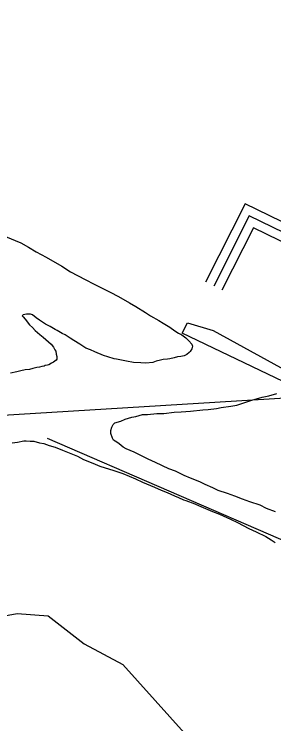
# Model space of a CAD drawing. Extents: x 3355724 to 3393621, y 594744 to 620174.
# Drawn here: x 3369750 to 3370181, y 602666 to 603846 of the extents above; entities that cross this region are included whole.
import ezdxf

# ---------------------------------------------------------------- set-up
doc = ezdxf.new("R2010")
doc.units = 0
for name, color, linetype in [('V-ROAD-CNTR', 7, 'Continuous'), ('V-SITE-VEGE', 7, 'Continuous'), ('V-TOPO-SHOR', 7, 'Continuous'), ('V-UTIL-LINE', 7, 'Continuous')]:
    doc.layers.add(name, color=color, linetype=linetype)

msp = doc.modelspace()

# ---------------------------------------------------------------- linework, layer by layer
at = {"layer": 'V-ROAD-CNTR'}
for points in [[(3374170.3, 601572.2), (3374164.9, 601560.4), (3374154, 601555.1), (3373258.8, 601994.3), (3372414.7, 602411.2), (3372011.9, 602606.6), (3371337.5, 602938.9), (3370615.7, 603296.4), (3370134, 603531), (3370068.1, 603400.8)], [(3374737, 602491.6), (3374662.5, 602535.5), (3374640.9, 602521.4), (3374589.3, 602453.7), (3374541.7, 602358), (3374388.2, 602034.5), (3374308.2, 601835.9), (3374176.3, 601549.2), (3374153.9, 601538.5), (3373252.2, 601980.8), (3372408.1, 602397.8), (3372005.3, 602593.1), (3371330.8, 602925.5), (3370609.1, 603283), (3370140.7, 603511), (3370081.5, 603394)], [(3374133, 601532), (3373245.6, 601967.4), (3372401.5, 602384.3), (3371998.7, 602579.6), (3371324.2, 602912), (3370602.5, 603269.5), (3370147.4, 603491.1), (3370094.9, 603387.2)]]:
    msp.add_lwpolyline(points, dxfattribs=at)
at = {"layer": 'V-SITE-VEGE'}
for p, q in [((3369735.9, 603476.4), (3369761.1, 603466.1)), ((3369761.1, 603466.1), (3369773.7, 603458.6)), ((3369773.7, 603458.6), (3369786.8, 603451.2)), ((3369786.8, 603451.2), (3369803.4, 603442)), ((3369803.4, 603442), (3369829.2, 603427.1)), ((3369829.2, 603427.1), (3369843.5, 603417.9)), ((3369843.5, 603417.9), (3369868.1, 603405.3)), ((3369868.1, 603405.3), (3369883, 603397.3)), ((3369883, 603397.3), (3369909.3, 603384.1)), ((3369909.3, 603384.1), (3369923.1, 603376.7)), ((3369923.1, 603376.7), (3369941.4, 603366.3)), ((3369941.4, 603366.3), (3369952.3, 603360)), ((3369952.3, 603360), (3369968.3, 603350.3)), ((3369765, 603346.4), (3369763.3, 603344.7)), ((3369763.3, 603344.7), (3369765, 603343)), ((3369770.8, 603347.5), (3369765, 603346.4)), ((3369765, 603343), (3369768.5, 603338.9)), ((3369777.1, 603347.5), (3369770.8, 603347.5)), ((3369780.5, 603346.4), (3369777.1, 603347.5)), ((3369786.8, 603341.2), (3369780.5, 603346.4)), ((3369791.9, 603337.2), (3369786.8, 603341.2)), ((3369968.3, 603350.3), (3369976.3, 603344.6)), ((3369976.3, 603344.6), (3369990.6, 603337.1)), ((3369768.5, 603338.9), (3369775.3, 603329.8)), ((3369775.3, 603329.8), (3369780.5, 603325.2)), ((3369802.2, 603330.9), (3369791.9, 603337.2)), ((3369809.7, 603326.9), (3369802.2, 603330.9)), ((3369990.6, 603337.1), (3369997.5, 603332.5)), ((3369997.5, 603332.5), (3370008.9, 603325.7)), ((3369780.5, 603325.2), (3369785.1, 603320)), ((3369785.1, 603320), (3369792.5, 603313.7)), ((3369818.3, 603321.7), (3369809.7, 603326.9)), ((3369821.7, 603320), (3369818.3, 603321.7)), ((3369829.7, 603315.4), (3369821.7, 603320)), ((3370008.9, 603325.7), (3370016.9, 603319.9)), ((3370016.9, 603319.9), (3370023.2, 603315.9)), ((3369792.5, 603313.7), (3369798.2, 603309.2)), ((3369798.2, 603309.2), (3369811.4, 603297.7)), ((3369834.9, 603313.2), (3369829.7, 603315.4)), ((3369842.9, 603307.4), (3369834.9, 603313.2)), ((3369849.2, 603303.4), (3369842.9, 603307.4)), ((3370023.2, 603315.9), (3370028.4, 603313.1)), ((3370028.4, 603313.1), (3370035.2, 603307.9)), ((3370035.2, 603307.9), (3370040.4, 603303.3)), ((3369811.4, 603297.7), (3369815.4, 603292.5)), ((3369858.9, 603297.7), (3369849.2, 603303.4)), ((3369869.2, 603290.8), (3369858.9, 603297.7)), ((3370040.4, 603303.3), (3370045, 603297.6)), ((3370045, 603297.6), (3370046.1, 603294.2)), ((3370046.1, 603294.2), (3370045, 603289.6)), ((3369815.4, 603292.5), (3369817.7, 603288)), ((3369817.7, 603288), (3369819.4, 603285.7)), ((3369819.4, 603285.7), (3369820, 603281.1)), ((3369876.6, 603287.9), (3369869.2, 603290.8)), ((3369884.1, 603284.5), (3369876.6, 603287.9)), ((3369898.4, 603278.8), (3369884.1, 603284.5)), ((3370041, 603283.8), (3370036.9, 603280.4)), ((3370042.7, 603285.6), (3370041, 603283.8)), ((3370045, 603289.6), (3370042.7, 603285.6)), ((3369820, 603270.8), (3369815.4, 603267.4)), ((3369820, 603281.1), (3369821.1, 603277.1)), ((3369821.1, 603272.5), (3369820, 603270.8)), ((3369821.1, 603277.1), (3369821.1, 603272.5)), ((3369905.8, 603276.5), (3369898.4, 603278.8)), ((3369916.1, 603273), (3369905.8, 603276.5)), ((3369920.1, 603272.5), (3369916.1, 603273)), ((3369936.8, 603269), (3369920.1, 603272.5)), ((3369993.4, 603270.7), (3369986, 603269)), ((3369997.4, 603271.8), (3369993.4, 603270.7)), ((3370004.9, 603272.4), (3369997.4, 603271.8)), ((3370008.9, 603273), (3370004.9, 603272.4)), ((3370015.8, 603274.7), (3370008.9, 603273)), ((3370021.5, 603276.4), (3370015.8, 603274.7)), ((3370027.2, 603277), (3370021.5, 603276.4)), ((3370032.4, 603278.1), (3370027.2, 603277)), ((3370036.9, 603280.4), (3370032.4, 603278.1)), ((3369787.9, 603258.8), (3369781, 603257.1)), ((3369791.9, 603259.4), (3369787.9, 603258.8)), ((3369795.9, 603260.5), (3369791.9, 603259.4)), ((3369799.9, 603261.1), (3369795.9, 603260.5)), ((3369801.6, 603262.2), (3369799.9, 603261.1)), ((3369805.6, 603262.8), (3369801.6, 603262.2)), ((3369807.9, 603263.4), (3369805.6, 603262.8)), ((3369811.9, 603266.2), (3369807.9, 603263.4)), ((3369815.4, 603267.4), (3369811.9, 603266.2)), ((3369948.2, 603267.3), (3369936.8, 603269)), ((3369960.2, 603266.7), (3369948.2, 603267.3)), ((3369968.8, 603266.1), (3369960.2, 603266.7)), ((3369980.3, 603267.3), (3369968.8, 603266.1)), ((3369986, 603269), (3369980.3, 603267.3)), ((3369754.7, 603251.4), (3369743.8, 603249.1)), ((3369761, 603253.1), (3369754.7, 603251.4)), ((3369768.4, 603254.8), (3369761, 603253.1)), ((3369775.3, 603255.4), (3369768.4, 603254.8)), ((3369781, 603257.1), (3369775.3, 603255.4)), ((3370162.3, 603209.4), (3370173.2, 603211.6)), ((3370173.2, 603211.6), (3370186.3, 603215.6)), ((3370119.9, 603196.2), (3370145.1, 603204.2)), ((3370145.1, 603204.2), (3370162.3, 603209.4)), ((3370043.2, 603185.9), (3370063.2, 603188.2)), ((3370063.2, 603188.2), (3370072.4, 603188.8)), ((3370072.4, 603188.8), (3370086.1, 603190.5)), ((3370086.1, 603190.5), (3370094.2, 603192.2)), ((3370094.2, 603192.2), (3370110.2, 603194.5)), ((3370110.2, 603194.5), (3370119.9, 603196.2)), ((3369934.4, 603172.8), (3369945.3, 603176.3)), ((3369945.3, 603176.3), (3369952.2, 603177.4)), ((3369952.2, 603177.4), (3369963, 603180.3)), ((3369963, 603180.3), (3369971.6, 603180.8)), ((3369971.6, 603180.8), (3369987.1, 603182.5)), ((3369987.1, 603182.5), (3369998.5, 603182.5)), ((3369998.5, 603182.5), (3370015.7, 603184.2)), ((3370015.7, 603184.2), (3370027.7, 603184.8)), ((3370027.7, 603184.8), (3370043.2, 603185.9)), ((3369914.4, 603163.7), (3369917.2, 603166.5)), ((3369917.2, 603166.5), (3369927, 603169.4)), ((3369927, 603169.4), (3369934.4, 603172.8)), ((3369910.9, 603154), (3369912.1, 603159.7)), ((3369910.9, 603148.8), (3369910.9, 603154)), ((3369912.1, 603159.7), (3369914.4, 603163.7)), ((3369913.2, 603141.4), (3369910.9, 603148.8)), ((3369914.9, 603137.9), (3369913.2, 603141.4)), ((3369746.6, 603133.4), (3369755.8, 603134.6)), ((3369755.8, 603134.6), (3369766.1, 603136.8)), ((3369766.1, 603136.8), (3369770.1, 603136.8)), ((3369770.1, 603136.8), (3369776.9, 603136.3)), ((3369776.9, 603136.3), (3369782.7, 603136.3)), ((3369782.7, 603136.3), (3369792.4, 603133.4)), ((3369792.4, 603133.4), (3369799.3, 603132.2)), ((3369799.3, 603132.2), (3369808.4, 603128.8)), ((3369808.4, 603128.8), (3369818.2, 603126.5)), ((3369920.7, 603134.5), (3369914.9, 603137.9)), ((3369924.7, 603131.6), (3369920.7, 603134.5)), ((3369931, 603126.5), (3369924.7, 603131.6)), ((3369818.2, 603126.5), (3369830.2, 603121.4)), ((3369830.2, 603121.4), (3369855.4, 603111)), ((3369936.1, 603123.6), (3369931, 603126.5)), ((3369949.3, 603117.9), (3369936.1, 603123.6)), ((3369959.6, 603112.7), (3369949.3, 603117.9)), ((3369855.4, 603111), (3369865.1, 603105.9)), ((3369865.1, 603105.9), (3369880.6, 603099.6)), ((3369965.9, 603109.8), (3369959.6, 603112.7)), ((3369972.7, 603106.4), (3369965.9, 603109.8)), ((3369984.8, 603100.7), (3369972.7, 603106.4)), ((3369880.6, 603099.6), (3369892.6, 603094.4)), ((3369892.6, 603094.4), (3369915.5, 603087.5)), ((3370007.1, 603090.4), (3369984.8, 603100.7)), ((3369915.5, 603087.5), (3369930.4, 603082.4)), ((3369930.4, 603082.4), (3369951.5, 603073.8)), ((3370018, 603086.3), (3370007.1, 603090.4)), ((3370032.3, 603078.9), (3370018, 603086.3)), ((3369951.5, 603073.8), (3369963, 603068)), ((3370043.1, 603074.9), (3370032.3, 603078.9)), ((3370058.6, 603068.6), (3370043.1, 603074.9)), ((3369963, 603068), (3369983, 603060)), ((3369983, 603060), (3369994.5, 603054.9)), ((3370067.2, 603064), (3370058.6, 603068.6)), ((3370080.3, 603058.8), (3370067.2, 603064)), ((3370088.9, 603054.2), (3370080.3, 603058.8)), ((3369994.5, 603054.9), (3370004.2, 603050.8)), ((3370004.2, 603050.8), (3370016.2, 603045.1)), ((3370104.4, 603049.1), (3370088.9, 603054.2)), ((3370116.4, 603044.5), (3370104.4, 603049.1)), ((3370016.2, 603045.1), (3370023.1, 603042.8)), ((3370023.1, 603042.8), (3370031.1, 603038.8)), ((3370031.1, 603038.8), (3370035.1, 603037.7)), ((3370035.1, 603037.7), (3370050, 603031.9)), ((3370129.6, 603039.9), (3370116.4, 603044.5)), ((3370141.6, 603035.3), (3370129.6, 603039.9)), ((3370158.8, 603029.6), (3370141.6, 603035.3)), ((3370050, 603031.9), (3370056.3, 603029.1)), ((3370056.3, 603029.1), (3370079.8, 603019.3)), ((3370169.1, 603024.4), (3370158.8, 603029.6)), ((3370184, 603018.7), (3370169.1, 603024.4)), ((3370079.8, 603019.3), (3370091.2, 603014.7)), ((3370091.2, 603014.7), (3370109.5, 603006.7)), ((3370109.5, 603006.7), (3370121, 603001)), ((3370121, 603001), (3370139.9, 602991.2)), ((3370139.9, 602991.2), (3370151.9, 602985.5)), ((3370151.9, 602985.5), (3370167.9, 602977.5)), ((3370167.9, 602977.5), (3370177.1, 602972.3)), ((3370177.1, 602972.3), (3370183.9, 602967.7))]:
    msp.add_line(p, q, dxfattribs=at)
at = {"layer": 'V-TOPO-SHOR'}
msp.add_line((3370579.3, 602805.1), (3369805.6, 603140.4), dxfattribs=at)
for points in [[(3370261.8, 603204.2), (3370029.3, 603316), (3370037.8, 603333.1), (3370080.5, 603320.4), (3370271, 603215.7)], [(3369733.8, 602845.6), (3369755.1, 602849.9), (3369806.3, 602845.8), (3369866.2, 602799), (3369930.4, 602765), (3370140.2, 602530.7)]]:
    msp.add_lwpolyline(points, dxfattribs=at)
at = {"layer": 'V-UTIL-LINE'}
msp.add_lwpolyline([(3390588.5, 612579.5), (3390451.6, 612673.7), (3390299.5, 612751.6), (3389959.8, 612680.5), (3389847, 612538), (3385533.4, 609593.1), (3385499.6, 609602.1), (3383567, 608497.8), (3381617.2, 607432.4), (3381405.4, 607326.4), (3381328.6, 607207.6), (3381237.1, 607156), (3381225.1, 607117.1), (3377817.4, 605780.1), (3376938.3, 605435.9), (3376895.1, 605351.8), (3376042.4, 605046.4), (3373869.8, 603434.1), (3369595.2, 603170.4)], dxfattribs=at)

doc.saveas('drawing.dxf')
